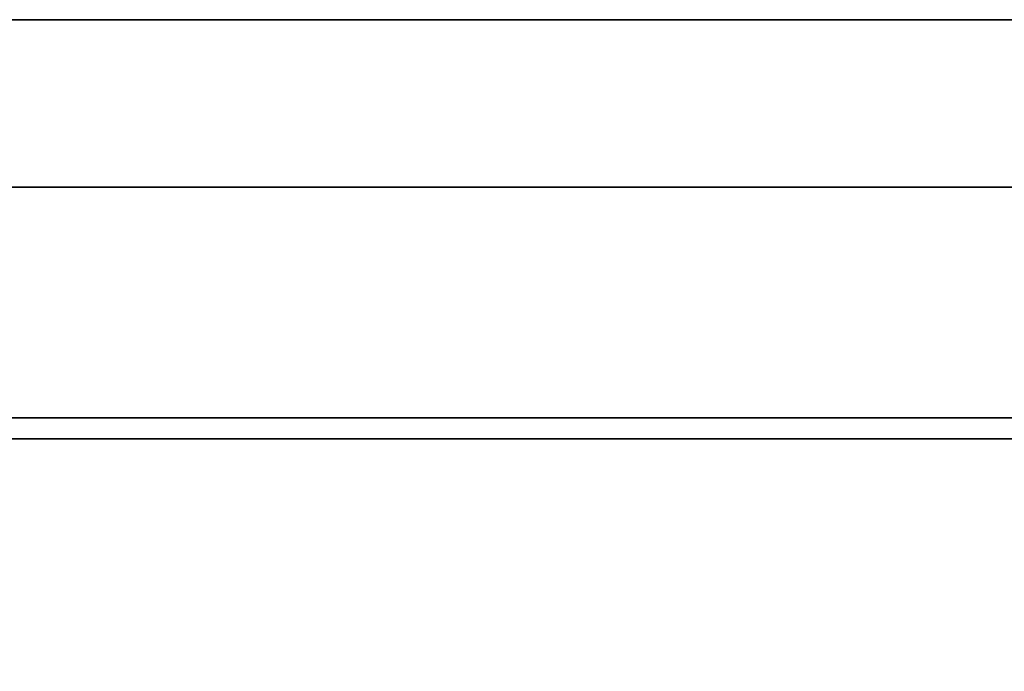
# Model space of a CAD drawing. Header units: millimetres. Extents: x -490 to 6690, y -115 to 132.
# Tile 718 of 1031: x 4111 to 4123, y 13 to 21. Entities that reach past the tile are written whole.
import ezdxf

# ---------------------------------------------------------------- set-up
doc = ezdxf.new("R2010")
doc.units = ezdxf.units.MM
doc.layers.add('152', color=7, linetype='Continuous', true_color=0xffffff)

# ---------------------------------------------------------------- blocks, each defined once
blk = doc.blocks.new('UG_SURFACE_264')
at = {"layer": '152', "color": 14, "linetype": 'Continuous', "lineweight": 35}
for points in [[(4967.3, 19, 2024.3), (4966, 19, 2023), (4034, 19, 2023), (4032.7, 19, 2024.3)], [(4967.3, -10, 2024.3), (4967.3, 19, 2024.3), (4032.7, 19, 2024.3), (4032.7, -10, 2024.3)], [(4966, 19, 2023), (4963.25, 16.25, 2020.25), (4036.75, 16.25, 2020.25), (4034, 19, 2023)], [(4963.25, 16.25, 2020.25), (4963.25, -22, 2020.25), (4036.75, -22, 2020.25), (4036.75, 16.25, 2020.25)]]:
    blk.add_3dface(points, dxfattribs=at)
blk = doc.blocks.new('UG_SURFACE_265')
at = {"layer": '152', "color": 7, "linetype": 'Continuous', "lineweight": 35}
for points in [[(4036.75, 16, 2020.25), (4036.75, -22, 2020.25), (4963.25, -22, 2020.25), (4963.25, 16, 2020.25)], [(4963, 16, 2020), (4037, 16, 2020), (4036.75, 16, 2020.25), (4963.25, 16, 2020.25)], [(4963, 16, 2020), (4963, -22, 2020), (4037, -22, 2020), (4037, 16, 2020)]]:
    blk.add_3dface(points, dxfattribs=at)
blk = doc.blocks.new('UG_SURFACE_291')
at = {"layer": '152', "color": 254, "linetype": 'Continuous', "lineweight": 35}
for points in [[(4973.25, 111.75, 2030.25), (4026.75, 111.75, 2030.25), (4026.75, -10, 2030.25), (4973.25, -10, 2030.25)], [(4951.25, 111.75, 2008.25), (4951.25, 4, 2008.25), (4048.75, 4, 2008.25), (4048.75, 111.75, 2008.25)], [(4967.5, 21, 2024.5), (4967.5, -8, 2024.5), (4032.5, -8, 2024.5), (4032.5, 21, 2024.5)], [(4967.5, 21, 2024.5), (4032.5, 21, 2024.5), (4037, 21, 2020), (4963, 21, 2020)], [(4963, 4, 2020), (4963, 21, 2020), (4037, 21, 2020), (4037, 4, 2020)]]:
    blk.add_3dface(points, dxfattribs=at)
blk = doc.blocks.new('UG_SURFACE_292')
at = {"layer": '152', "color": 7, "linetype": 'Continuous', "lineweight": 35}
for points in [[(4951.25, 4, 2008.25), (4951.25, 111.75, 2008.25), (4048.75, 111.75, 2008.25), (4048.75, 4, 2008.25)], [(4049, 4, 2008), (4049, 111.75, 2008), (4951, 111.75, 2008), (4951, 4, 2008)]]:
    blk.add_3dface(points, dxfattribs=at)
blk = doc.blocks.new('UG_SURFACE_312')
at = {"layer": '152', "color": 252, "linetype": 'Continuous', "lineweight": 35}
for points in [[(5140, -6.2, 2202), (5140, 113.2, 2202), (3860, 113.2, 2202), (3860, -6.2, 2202)], [(4010, -6.2, 2052), (4010, 113.2, 2052), (4990, 113.2, 2052), (4990, -6.2, 2052)]]:
    blk.add_3dface(points, dxfattribs=at)

msp = doc.modelspace()

# ---------------------------------------------------------------- linework, layer by layer
at = {"layer": '152', "color": 253, "linetype": 'Continuous', "lineweight": -3}
for p, q in [((4967.3, 19, 2024.3), (4032.7, 19, 2024.3)), ((4966, 19, 2023), (4034, 19, 2023)), ((4963.25, 16.25, 2020.25), (4036.75, 16.25, 2020.25)), ((4963.25, 16, 2020.25), (4036.75, 16, 2020.25)), ((4963, 16, 2020), (4037, 16, 2020))]:
    msp.add_line(p, q, dxfattribs=at)

# ---------------------------------------------------------------- block references
for name in ['UG_SURFACE_292', 'UG_SURFACE_312', 'UG_SURFACE_291', 'UG_SURFACE_264', 'UG_SURFACE_265']:
    msp.add_blockref(name, (0, 0), dxfattribs=at)

doc.saveas('drawing.dxf')
